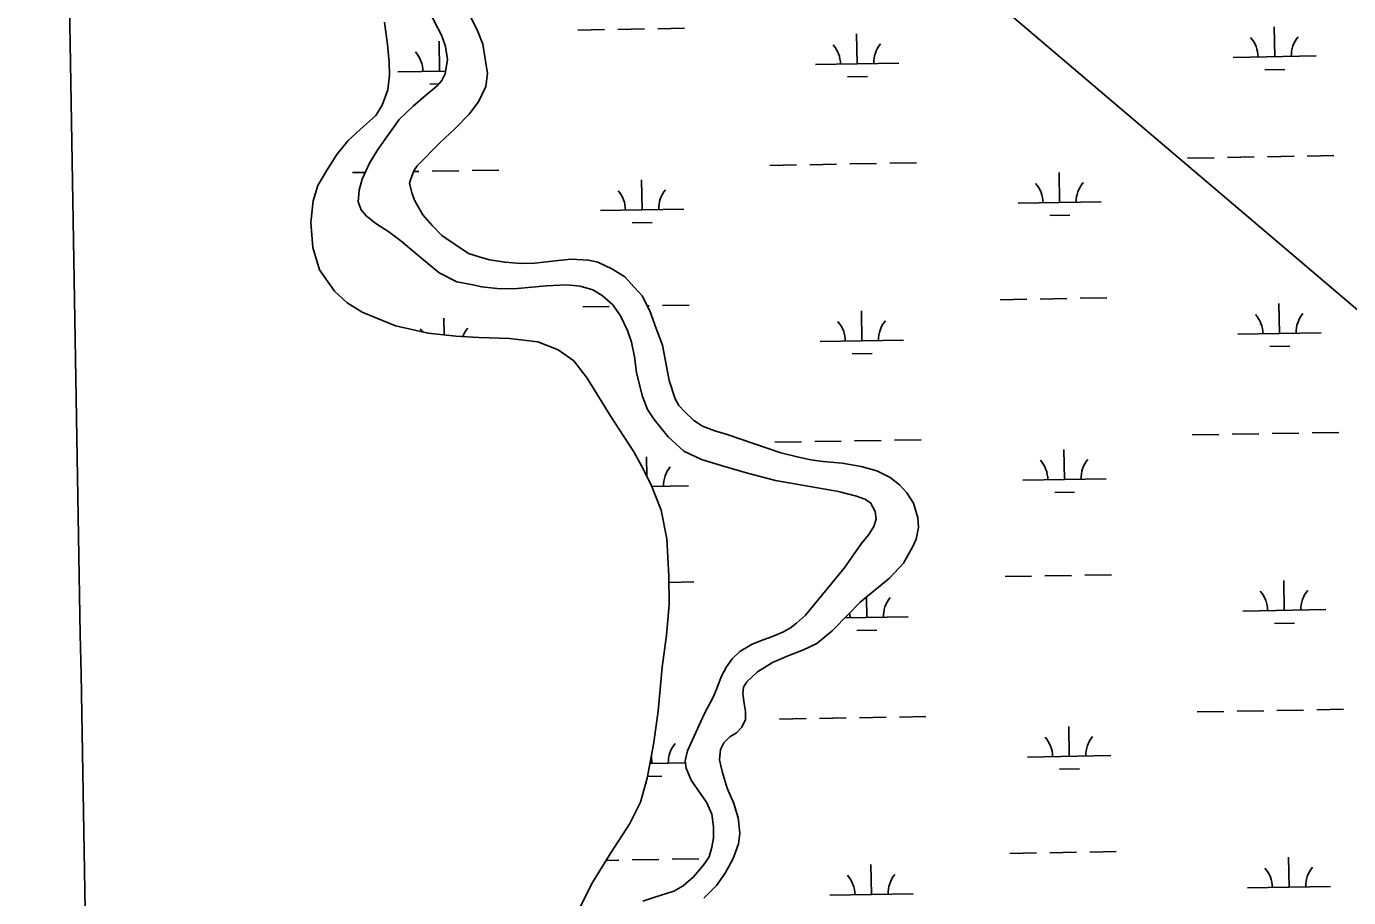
# Model space of a CAD drawing. Extents: x 3892998 to 3931244, y 278583 to 304547.
# Drawn here: x 3912891 to 3914480, y 298411 to 299458 of the extents above; entities that cross this region are included whole.
import ezdxf

# ---------------------------------------------------------------- set-up
doc = ezdxf.new("R2010")
doc.units = 0
for name, color, linetype in [('V-GRID-MAJR', 7, 'Continuous'), ('V-TOPO-SHOR', 7, 'Continuous'), ('V-UTIL-LINE', 7, 'Continuous'), ('V-WETL-SWMP', 7, 'Continuous')]:
    doc.layers.add(name, color=color, linetype=linetype)

msp = doc.modelspace()

# ---------------------------------------------------------------- linework, layer by layer
at = {"layer": 'V-GRID-MAJR'}
msp.add_spline([(3913205.694, 284291.167), (3913100.856, 290347.625), (3912995.9590000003, 296407.553), (3912891.061, 302467.47500000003), (3912891.001, 302470.95)], degree=3, dxfattribs=at)
at = {"layer": 'V-TOPO-SHOR'}
for points in [[(3913290.811, 299261.297), (3913294.6780000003, 299274.31200000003), (3913303.345, 299293.80700000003), (3913313.171, 299310.132), (3913338.785, 299346.28500000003), (3913355.7260000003, 299362.352), (3913370.663, 299375.072), (3913384.597, 299386.418), (3913390.389, 299393.09), (3913394.409, 299400.963), (3913396.93, 299418.139), (3913394.4930000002, 299433.778), (3913390.055, 299446.467), (3913374.113, 299477.642)], [(3913321.162, 299463.245), (3913325.09, 299436.064), (3913327.089, 299415.043), (3913327.1550000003, 299399.587), (3913325.219, 299381.968), (3913318.52, 299363.398), (3913310.8850000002, 299350.981), (3913292.116, 299334.298), (3913277.5360000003, 299320.753), (3913263.917, 299304.027), (3913251.463, 299284.319), (3913241.0100000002, 299266.97000000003), (3913235.699, 299248.391), (3913232.699, 299222.26), (3913235.216, 299192.319), (3913243.31, 299165.498), (3913261.1210000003, 299139.982), (3913276.457, 299125.982), (3913294.393, 299114.73), (3913334.4760000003, 299098.336), (3913373.632, 299089.282), (3913407.088, 299085.626), (3913434.818, 299084.397), (3913471.463, 299083.093), (3913505.708, 299078.835), (3913530.196, 299069.31200000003), (3913548.7120000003, 299056.272), (3913564.7800000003, 299035.528), (3913593.509, 298989.112), (3913609.156, 298965.2), (3913621.086, 298946.669), (3913630.058, 298930.146), (3913641.75, 298907.25800000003), (3913653.776, 298876.839), (3913660.612, 298842.5), (3913663.197, 298797.3), (3913663.305, 298763.613), (3913660.213, 298726.585), (3913655.128, 298688.189), (3913650.116, 298635.326), (3913644.818, 298595.147), (3913637.1380000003, 298554.592), (3913628.969, 298526.129), (3913616.066, 298500.48), (3913593.1720000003, 298465.01), (3913571.268, 298429.332), (3913555.144, 298397.766)], [(3913424.461, 299470.488), (3913433.596, 299452.02400000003), (3913439.59, 299436.553), (3913445.021, 299401.518), (3913443.108, 299385.916), (3913434.253, 299367.408), (3913423.253, 299352.677), (3913405.704, 299334.839), (3913387.964, 299317.99), (3913360.646, 299290.549), (3913356.64, 299284.454), (3913352.396, 299273.618), (3913351.5670000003, 299269.08), (3913354.625, 299256.79600000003), (3913357.713, 299248.268), (3913367.257, 299231.583), (3913378.611, 299218.636), (3913390.372, 299206.87), (3913422.2090000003, 299185.048), (3913435.222, 299180.983), (3913447.649, 299177.714), (3913466.204, 299174.589), (3913484.576, 299173.246), (3913501.9760000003, 299173.688), (3913526.5130000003, 299176.445), (3913545.508, 299178.456), (3913566.451, 299177.09), (3913577.896, 299174.62), (3913595.418, 299166.364), (3913610.362, 299156.944), (3913621.526, 299144.789), (3913630.924, 299134.231), (3913640.257, 299116.162), (3913647.9820000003, 299094.942), (3913655.523, 299075.11), (3913663.461, 299032.54), (3913670.588, 299010.733), (3913675.262, 299002.588), (3913682.114, 298994.82), (3913693.096, 298984.445), (3913703.514, 298977.635), (3913718.294, 298972.169), (3913733.2770000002, 298967.495), (3913797.734, 298945.789), (3913817.262, 298940.679), (3913833.838, 298937.373), (3913848.252, 298935.27400000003), (3913871.165, 298933.298), (3913894.062, 298929.147), (3913912.9930000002, 298923.844), (3913929.1380000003, 298915.996), (3913940.33, 298907.202), (3913949.145, 298897.638), (3913957.142, 298885.313), (3913962.129, 298867.477), (3913963.018, 298855.808), (3913960.13, 298841.795), (3913956.102, 298833.132), (3913945.059, 298813.261), (3913928.296, 298795.01900000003), (3913910.775, 298780.542), (3913892.862, 298766.265), (3913879.099, 298751.952), (3913859.1580000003, 298731.762), (3913841.039, 298716.695), (3913824.958, 298708.925), (3913807.306, 298702.159), (3913787.465, 298693.827), (3913769.578, 298682.715), (3913756.823, 298670.566), (3913752.617, 298664.078), (3913752.156, 298656.374), (3913753.438, 298644.501), (3913755.33, 298634.8), (3913755.048, 298624.916), (3913750.224, 298615.667), (3913744.435, 298609.194), (3913736.29, 298604.518), (3913729.306, 298597.065), (3913725.0870000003, 298589.195), (3913723.9960000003, 298576.94800000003), (3913727.234, 298562.884), (3913733.191, 298542.867), (3913741.3340000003, 298524.413), (3913746.526, 298507.169), (3913748.539, 298488.571), (3913746.651, 298475.73600000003), (3913740.177, 298458.395), (3913730.93, 298440.68200000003), (3913720.524, 298425.947), (3913704.974, 298410.661)], [(3913631.602, 298407.138), (3913646.071, 298411.75800000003), (3913668.87, 298419.076), (3913680.3880000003, 298425.302), (3913692.538, 298436.07), (3913704.323, 298450.005), (3913711.329, 298460.224), (3913714.79, 298472.056), (3913716.858, 298482.517), (3913716.779, 298496.353), (3913714.5360000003, 298511.398), (3913708.136, 298525.88300000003), (3913701.498, 298535.628), (3913689.978, 298552.331), (3913683.7770000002, 298566.817), (3913682.864, 298575.523), (3913685.34, 298587.561), (3913691.383, 298600.754), (3913705.687, 298631.863), (3913716.336, 298652.134), (3913720.774, 298662.376), (3913726.034, 298676.366), (3913732.4620000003, 298688.369), (3913739.071, 298698.19800000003), (3913748.24, 298706.818), (3913763.139, 298715.585), (3913776.433, 298721.006), (3913787.736, 298725.059), (3913801.025, 298730.48), (3913809.1720000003, 298735.355), (3913816.338, 298741.026), (3913827.295, 298750.815), (3913873.838, 298806.955), (3913894.254, 298836.43200000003), (3913903.444, 298847.62), (3913909.4560000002, 298857.05700000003), (3913912.105, 298866.13), (3913911.193, 298875.231), (3913905.549, 298885.55700000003), (3913898.471, 298890.165), (3913888.417, 298893.415), (3913866.9220000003, 298899.332), (3913791.318, 298912.238), (3913757.395, 298921.227), (3913725.843, 298930.39400000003), (3913702.18, 298937.517), (3913680.918, 298947.583), (3913662.287, 298964.942), (3913645.465, 298985.843), (3913637.2630000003, 298997.576), (3913631.268, 299013.246), (3913624.203, 299041.971), (3913621.598, 299060.97000000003), (3913618.1920000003, 299078.792), (3913613.367, 299092.473), (3913604.821, 299110.141), (3913595.84, 299123.463), (3913583.0870000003, 299134.643), (3913571.682, 299141.461), (3913556.299, 299145.942), (3913540.497, 299147.461), (3913515.579, 299146.292), (3913481.355, 299143.224), (3913460.396, 299142.81200000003), (3913438.275, 299145.176), (3913425.449, 299147.857), (3913408.079, 299151.168), (3913387.022, 299162.025), (3913363.468, 299181.60000000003), (3913341.089, 299200.177), (3913326.555, 299210.976), (3913310.826, 299221.193), (3913299.2430000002, 299230.387), (3913293.176, 299237.555), (3913289.699, 299247.074), (3913290.811, 299261.297)]]:
    msp.add_lwpolyline(points, dxfattribs=at)
at = {"layer": 'V-UTIL-LINE'}
msp.add_lwpolyline([(3913070.9598183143, 300324.06132656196), (3914491.136977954, 299117.07274054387), (3915138.8476825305, 298549.1388764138), (3915226.974506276, 298470.5670335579)], dxfattribs=at)
at = {"layer": 'V-WETL-SWMP'}
for p, q in [((3913649.7375985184, 299455.2243295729), (3913681.7328053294, 299455.7781717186)), ((3914391.182233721, 299421.6218991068), (3914390.559161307, 299457.61650676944)), ((3913387.516593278, 299404.248287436), (3913386.893520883, 299440.24289509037)), ((3913553.7519780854, 299453.5628031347), (3913585.7471848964, 299454.1166452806)), ((3913601.7447883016, 299454.39356635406), (3913633.739995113, 299454.9474084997)), ((3913889.3494130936, 299412.93509273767), (3913888.7263406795, 299448.92970040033)), ((3913839.3569024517, 299412.06971438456), (3913939.3419237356, 299413.80047109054)), ((3914341.189723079, 299420.7565207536), (3914441.174744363, 299422.48727745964)), ((3913337.524082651, 299403.38290908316), (3913394.9107540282, 299404.3762815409)), ((3913877.6182836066, 299397.2987132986), (3913901.6146887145, 299397.7140949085)), ((3914379.4511042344, 299405.9855196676), (3914403.4475093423, 299406.40090127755)), ((3913375.7854637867, 299388.6119080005), (3913386.665682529, 299388.80024632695)), ((3914286.4323744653, 299299.71967450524), (3914318.427581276, 299300.2735166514)), ((3914334.425184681, 299300.5504377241), (3914366.420391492, 299301.1042798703)), ((3914382.417994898, 299301.38120094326), (3914414.413201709, 299301.9350430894)), ((3914430.410805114, 299302.21196416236), (3914462.406011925, 299302.76580630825)), ((3913282.7667339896, 299282.34606286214), (3913298.3696319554, 299282.616151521)), ((3913356.312664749, 299283.6191536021), (3913362.7547502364, 299283.7306671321)), ((3913378.7523536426, 299284.0075882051), (3913410.7475604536, 299284.5614303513)), ((3913426.7451638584, 299284.8383514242), (3913458.74037067, 299285.39219357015)), ((3913784.599553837, 299291.0328681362), (3913816.594760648, 299291.5867102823)), ((3913832.5923640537, 299291.86363135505), (3913864.5875708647, 299292.41747350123)), ((3913880.58517427, 299292.69439457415), (3913912.5803810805, 299293.24823672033)), ((3913928.5779844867, 299293.5251577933), (3913960.5731912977, 299294.0789999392)), ((3914132.741750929, 299246.3096635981), (3914132.1186785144, 299282.3042712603)), ((3913630.9089303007, 299237.622857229), (3913630.285857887, 299273.6174648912)), ((3913580.916419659, 299236.75747887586), (3913680.9014409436, 299238.48823558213)), ((3914082.749240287, 299245.444285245), (3914182.734261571, 299247.1750419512)), ((3913619.177800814, 299221.9864777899), (3913643.174205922, 299222.4018593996)), ((3914121.010621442, 299230.6732841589), (3914145.0070265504, 299231.0886657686)), ((3913559.509773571, 299120.9376347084), (3913591.5049803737, 299121.4914768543)), ((3913637.0972381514, 299122.2806850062), (3913639.497789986, 299122.32223894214)), ((3913655.495393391, 299122.59916001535), (3913687.4906002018, 299123.153002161)), ((3914061.3425935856, 299129.6244399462), (3914093.337800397, 299130.1782820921)), ((3914109.335403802, 299130.45520316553), (3914141.330610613, 299131.0090453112)), ((3914157.328214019, 299131.2859663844), (3914189.32342083, 299131.8398085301)), ((3914396.9400285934, 299088.9967295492), (3914396.3169561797, 299124.99133721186)), ((3913393.0053568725, 299087.16492188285), (3913392.6513155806, 299107.6177256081)), ((3913895.107207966, 299080.3099231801), (3913894.4841355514, 299116.3045308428)), ((3914346.947517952, 299088.13135119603), (3914446.932539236, 299089.86210790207)), ((3913845.114697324, 299079.444544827), (3913945.099718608, 299081.175301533)), ((3914385.208899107, 299073.36035011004), (3914409.2053042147, 299073.77573172)), ((3913883.376078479, 299064.673543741), (3913907.3724835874, 299065.0889253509)), ((3914292.190169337, 298967.09450494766), (3914324.185376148, 298967.64834709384)), ((3914340.182979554, 298967.9252681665), (3914372.178186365, 298968.4791103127)), ((3914388.17578977, 298968.7560313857), (3914420.170996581, 298969.3098735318)), ((3914436.1685999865, 298969.5867946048), (3914468.163806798, 298970.14063675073)), ((3913790.35734871, 298958.4076985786), (3913822.352555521, 298958.96154072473)), ((3913838.350158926, 298959.2384617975), (3913870.345365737, 298959.79230394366)), ((3913886.3429691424, 298960.0692250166), (3913918.3381759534, 298960.62306716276)), ((3913934.335779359, 298960.89998823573), (3913966.33098617, 298961.4538303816)), ((3914138.4995458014, 298913.6844940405), (3914137.876473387, 298949.6791017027)), ((3913636.447933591, 298917.6372062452), (3913636.043653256, 298940.9922965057)), ((3913642.602878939, 298905.1004446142), (3913686.65923628, 298905.86306720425)), ((3914088.507035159, 298912.8191156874), (3914188.492056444, 298914.5498723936)), ((3913648.66219185, 298889.77202058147), (3913648.932001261, 298889.77669102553)), ((3914126.7684163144, 298898.0481146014), (3914150.7648214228, 298898.46349621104)), ((3913663.220376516, 298790.00804400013), (3913693.2483954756, 298790.5278338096)), ((3914067.1003884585, 298796.9992703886), (3914099.0955952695, 298797.5531125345)), ((3914115.0931986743, 298797.83003360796), (3914147.0884054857, 298798.3838757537)), ((3914163.086008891, 298798.6607968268), (3914195.081215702, 298799.21463897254)), ((3914402.6978234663, 298756.3715599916), (3914402.074751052, 298792.3661676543)), ((3913900.8650028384, 298747.6847536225), (3913900.4388474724, 298772.30355372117)), ((3914352.7053128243, 298755.5061816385), (3914452.6903341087, 298757.2369383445)), ((3913874.431455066, 298747.2271846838), (3913950.8575134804, 298748.55013197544)), ((3914390.966693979, 298740.73518055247), (3914414.963099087, 298741.1505621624)), ((3913889.133873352, 298732.0483741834), (3913913.1302784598, 298732.46375579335)), ((3913940.093574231, 298628.27481867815), (3913972.0887810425, 298628.82866082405)), ((3914297.9479642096, 298634.4693353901), (3914329.9431710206, 298635.02317753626)), ((3914345.9407744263, 298635.300098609), (3914377.9359812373, 298635.8539407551)), ((3914393.9335846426, 298636.1308618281), (3914425.9287914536, 298636.6847039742)), ((3914441.9263948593, 298636.9616250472), (3914473.9216016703, 298637.51546719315)), ((3913796.115143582, 298625.78252902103), (3913828.110350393, 298626.3363711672)), ((3913844.1079537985, 298626.6132922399), (3913876.1031606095, 298627.1671343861)), ((3913892.100764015, 298627.44405545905), (3913924.095970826, 298627.9978976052)), ((3914144.2573406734, 298581.0593244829), (3914143.6342682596, 298617.0539321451)), ((3913642.4245203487, 298572.3725193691), (3913642.263767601, 298581.6591321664)), ((3914094.2648300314, 298580.1939461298), (3914194.2498513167, 298581.924702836)), ((3913640.498826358, 298572.3391852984), (3913683.120409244, 298573.07697171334)), ((3914132.526211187, 298565.4229450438), (3914156.522616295, 298565.83832665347)), ((3913637.566570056, 298556.8551157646), (3913654.689795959, 298557.1515215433)), ((3913587.6247073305, 298455.9746330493), (3913603.020569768, 298456.24113788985)), ((3913619.0181731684, 298456.5180589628), (3913651.0133799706, 298457.0719011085)), ((3913667.0109833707, 298457.3488221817), (3913699.0061901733, 298457.9026643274)), ((3914072.8581833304, 298464.37410083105), (3914104.8533901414, 298464.92794297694)), ((3914120.8509935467, 298465.2048640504), (3914152.846200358, 298465.7587061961)), ((3914168.8438037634, 298466.0356272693), (3914200.8390105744, 298466.58946941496)), ((3914408.4556183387, 298423.74639043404), (3914407.8325459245, 298459.7409980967)), ((3913906.6227977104, 298415.059584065), (3913905.9997252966, 298451.05419172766)), ((3914358.4631076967, 298422.88101208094), (3914458.4481289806, 298424.6117687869)), ((3913856.630287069, 298414.1942057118), (3913956.6153083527, 298415.92496241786))]:
    msp.add_line(p, q, dxfattribs=at)
for points in [[(3913374.113, 299477.641), (3913390.056, 299446.468), (3913394.494, 299433.778), (3913396.93, 299418.14), (3913394.41, 299400.963), (3913390.389, 299393.09), (3913384.598, 299386.418), (3913370.663, 299375.072), (3913355.727, 299362.351), (3913338.7860000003, 299346.286), (3913313.1720000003, 299310.132), (3913303.345, 299293.808), (3913294.6780000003, 299274.31200000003), (3913290.81, 299261.298), (3913289.699, 299247.074), (3913293.176, 299237.555), (3913299.2430000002, 299230.386), (3913310.827, 299221.193), (3913326.554, 299210.976), (3913341.09, 299200.177), (3913363.467, 299181.60000000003), (3913387.021, 299162.02400000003), (3913408.08, 299151.169), (3913425.448, 299147.856), (3913438.275, 299145.176), (3913460.395, 299142.81200000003), (3913481.3540000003, 299143.22500000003), (3913515.579, 299146.292), (3913540.498, 299147.462), (3913556.3000000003, 299145.942), (3913571.681, 299141.461), (3913583.088, 299134.642), (3913595.841, 299123.462), (3913604.821, 299110.14), (3913613.367, 299092.473), (3913618.1920000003, 299078.791), (3913621.597, 299060.97000000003), (3913624.202, 299041.97000000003), (3913631.269, 299013.245), (3913637.2630000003, 298997.576), (3913645.465, 298985.843), (3913662.287, 298964.941), (3913680.918, 298947.583), (3913702.181, 298937.516), (3913725.843, 298930.39400000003), (3913757.394, 298921.227), (3913791.318, 298912.238), (3913866.921, 298899.332), (3913888.418, 298893.415), (3913898.472, 298890.166), (3913905.549, 298885.558), (3913911.193, 298875.23), (3913912.1040000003, 298866.129), (3913909.4560000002, 298857.058), (3913903.444, 298847.62), (3913894.255, 298836.431), (3913873.838, 298806.954), (3913827.295, 298750.815), (3913816.338, 298741.025), (3913809.173, 298735.354), (3913801.026, 298730.481), (3913787.735, 298725.06), (3913776.432, 298721.006), (3913763.14, 298715.585), (3913748.239, 298706.817), (3913739.071, 298698.19800000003), (3913732.463, 298688.37), (3913726.034, 298676.366), (3913720.774, 298662.376), (3913716.3370000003, 298652.134), (3913705.686, 298631.864), (3913691.383, 298600.753), (3913685.339, 298587.56), (3913682.864, 298575.522), (3913683.7770000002, 298566.816), (3913689.9790000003, 298552.332), (3913701.4990000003, 298535.627), (3913708.137, 298525.884), (3913714.5360000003, 298511.398), (3913716.779, 298496.354), (3913716.858, 298482.516), (3913714.791, 298472.056), (3913711.329, 298460.22500000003), (3913704.322, 298450.005), (3913692.539, 298436.071), (3913680.3880000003, 298425.302), (3913668.869, 298419.075), (3913646.072, 298411.759), (3913631.602, 298407.139)], [(3913555.145, 298397.767), (3913571.268, 298429.333), (3913593.1720000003, 298465.01), (3913616.066, 298500.48), (3913628.968, 298526.129), (3913637.1380000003, 298554.592), (3913644.818, 298595.147), (3913650.116, 298635.326), (3913655.127, 298688.189), (3913660.213, 298726.586), (3913663.305, 298763.613), (3913663.197, 298797.3), (3913660.613, 298842.5), (3913653.775, 298876.838), (3913641.75, 298907.25800000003), (3913630.058, 298930.146), (3913621.085, 298946.669), (3913609.157, 298965.2), (3913593.5100000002, 298989.112), (3913564.781, 299035.527), (3913548.711, 299056.273), (3913530.196, 299069.311), (3913505.708, 299078.835), (3913471.464, 299083.092), (3913434.818, 299084.397), (3913407.088, 299085.626), (3913373.632, 299089.282), (3913334.4760000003, 299098.336), (3913294.392, 299114.73), (3913276.457, 299125.981), (3913261.122, 299139.983), (3913243.309, 299165.499), (3913235.217, 299192.319), (3913232.7, 299222.261), (3913235.699, 299248.391), (3913241.0100000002, 299266.971), (3913251.463, 299284.319), (3913263.917, 299304.027), (3913277.535, 299320.752), (3913292.116, 299334.299), (3913310.8850000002, 299350.981), (3913318.521, 299363.39900000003), (3913325.22, 299381.967), (3913327.154, 299399.586), (3913327.089, 299415.042), (3913325.09, 299436.063), (3913321.162, 299463.244)], [(3913718.294, 298972.17), (3913703.514, 298977.635), (3913693.095, 298984.445), (3913682.114, 298994.819), (3913675.262, 299002.588), (3913670.5870000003, 299010.733), (3913663.46, 299032.54), (3913655.523, 299075.11), (3913647.983, 299094.943), (3913640.258, 299116.162), (3913630.924, 299134.231), (3913621.526, 299144.789), (3913610.362, 299156.944), (3913595.419, 299166.364), (3913577.896, 299174.619), (3913566.451, 299177.09), (3913545.508, 299178.456), (3913526.5130000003, 299176.444), (3913501.977, 299173.689), (3913484.576, 299173.246), (3913466.203, 299174.59), (3913447.648, 299177.714), (3913435.222, 299180.984), (3913422.2090000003, 299185.049), (3913390.372, 299206.87), (3913378.611, 299218.635), (3913367.257, 299231.582), (3913357.713, 299248.26900000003), (3913354.6240000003, 299256.79600000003), (3913351.566, 299269.079), (3913352.396, 299273.618), (3913356.64, 299284.455), (3913360.646, 299290.549), (3913387.965, 299317.99), (3913405.703, 299334.839), (3913423.253, 299352.677), (3913434.252, 299367.409), (3913443.109, 299385.916), (3913445.022, 299401.517), (3913439.59, 299436.553), (3913433.595, 299452.02400000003), (3913424.4620000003, 299470.488)], [(3913704.973, 298410.66000000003), (3913720.524, 298425.946), (3913730.93, 298440.683), (3913740.176, 298458.396), (3913746.65, 298475.73600000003), (3913748.54, 298488.57), (3913746.525, 298507.169), (3913741.335, 298524.413), (3913733.191, 298542.867), (3913727.234, 298562.885), (3913723.995, 298576.94800000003), (3913725.088, 298589.195), (3913729.307, 298597.066), (3913736.29, 298604.518), (3913744.435, 298609.193), (3913750.224, 298615.667), (3913755.048, 298624.917), (3913755.33, 298634.799), (3913753.437, 298644.501), (3913752.1550000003, 298656.374), (3913752.616, 298664.079), (3913756.823, 298670.567), (3913769.579, 298682.714), (3913787.466, 298693.828), (3913807.307, 298702.159), (3913824.9590000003, 298708.926), (3913841.038, 298716.695), (3913859.157, 298731.762), (3913879.098, 298751.952), (3913892.862, 298766.265), (3913910.776, 298780.542), (3913928.296, 298795.02), (3913945.059, 298813.261), (3913956.102, 298833.13300000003), (3913960.13, 298841.79600000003), (3913963.018, 298855.80700000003), (3913962.13, 298867.478), (3913957.143, 298885.313), (3913949.144, 298897.638), (3913940.33, 298907.203), (3913929.137, 298915.99700000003), (3913912.994, 298923.84500000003), (3913894.062, 298929.147), (3913871.166, 298933.298), (3913848.252, 298935.27400000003), (3913833.839, 298937.374), (3913817.261, 298940.679), (3913797.735, 298945.789), (3913733.278, 298967.495), (3913718.294, 298972.17)]]:
    msp.add_lwpolyline(points, dxfattribs=at)
for centre, radius, start, end in [((3914335.9393546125, 299421.1405103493), 35.24628790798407, 0.21988000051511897, 41.76353833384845), ((3914446.408677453, 299423.0527519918), 35.246287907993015, 140.21987699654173, 181.76353532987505), ((3913332.2737141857, 299403.76689867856), 35.24628790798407, 0.21988000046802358, 41.76353833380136), ((3913834.106533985, 299412.4537039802), 35.24628790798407, 0.21988000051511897, 41.76353833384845), ((3913944.575856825, 299414.3659456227), 35.246287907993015, 140.21987699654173, 181.76353532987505), ((3914077.4988718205, 299245.8282748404), 35.24628790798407, 0.21988000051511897, 41.76353833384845), ((3914187.968194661, 299247.7405164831), 35.246287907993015, 140.21987699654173, 181.76353532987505), ((3913575.666051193, 299237.1414684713), 35.24628790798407, 0.21988000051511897, 41.76353833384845), ((3913686.135374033, 299239.05371011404), 35.246287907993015, 140.21987699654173, 181.76353532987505), ((3914341.6971494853, 299088.5153407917), 35.24628790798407, 0.21988000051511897, 41.76353833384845), ((3914452.1664723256, 299090.4275824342), 35.246287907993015, 140.21987699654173, 181.76353532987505), ((3913338.031508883, 299071.1417291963), 35.24628790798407, 33.782154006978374, 41.763538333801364), ((3913448.500831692, 299073.0539708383), 35.24628790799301, 140.21987699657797, 159.745169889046), ((3913839.8643288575, 299079.8285344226), 35.24628790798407, 0.21988000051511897, 41.76353833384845), ((3913950.3336516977, 299081.7407760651), 35.246287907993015, 140.21987699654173, 181.76353532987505), ((3914083.2566666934, 298913.2031052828), 35.24628790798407, 0.21988000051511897, 41.76353833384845), ((3914193.7259895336, 298915.1153469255), 35.246287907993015, 140.21987699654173, 181.76353532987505), ((3913691.8931693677, 298906.42854173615), 35.24628790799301, 140.21987699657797, 181.7635353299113), ((3914347.4549443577, 298755.89017123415), 35.24628790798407, 0.21988000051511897, 41.76353833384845), ((3914457.9242671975, 298757.8024128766), 35.246287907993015, 140.21987699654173, 181.76353532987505), ((3913956.0914465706, 298749.1156065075), 35.246287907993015, 140.21987699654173, 181.76353532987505), ((3913845.62212373, 298747.2033648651), 35.24628790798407, 0.21988000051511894, 9.877684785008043), ((3914089.014461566, 298580.5779357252), 35.24628790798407, 0.21988000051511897, 41.76353833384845), ((3914199.483784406, 298582.49017736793), 35.246287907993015, 140.21987699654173, 181.76353532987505), ((3913697.650964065, 298573.8033722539), 35.24628790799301, 140.21987699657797, 181.7635353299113), ((3913961.849241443, 298416.49043695), 35.246287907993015, 140.21987699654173, 181.76353532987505), ((3914353.21273923, 298423.26500167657), 35.24628790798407, 0.21988000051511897, 41.76353833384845), ((3914463.68206207, 298425.17724331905), 35.246287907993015, 140.21987699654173, 181.76353532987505), ((3913851.3799186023, 298414.5781953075), 35.24628790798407, 0.21988000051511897, 41.76353833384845)]:
    msp.add_arc(centre, radius, start, end, dxfattribs=at)

doc.saveas('drawing.dxf')
